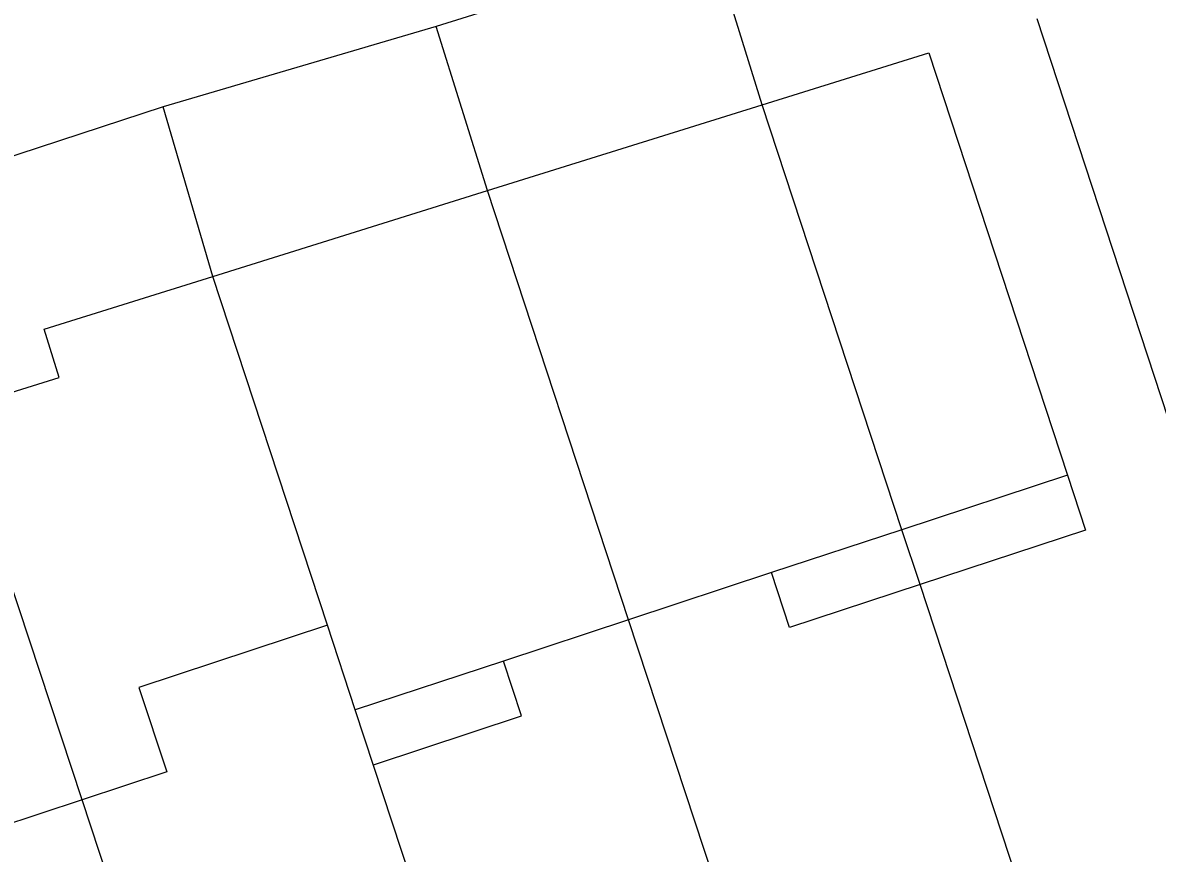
# Model space of a CAD drawing. Extents: x 122462 to 123306, y 485548 to 486417.
# Drawn here: x 122777.58 to 122803.07, y 486197.06 to 486215.71 of the extents above; entities that cross this region are included whole.
import ezdxf

# ---------------------------------------------------------------- set-up
doc = ezdxf.new("R2010")
doc.units = 0
for name, color, linetype in [('Level 1', 7, 'Continuous'), ('Level 19', 7, 'Continuous'), ('Level 4', 7, 'Continuous'), ('N-WE-AL-T25', 7, 'Continuous')]:
    doc.layers.add(name, color=color, linetype=linetype)

msp = doc.modelspace()

# ---------------------------------------------------------------- linework, layer by layer
at = {"layer": 'Level 1'}
for p, q in [((122793.043, 486217.554), (122786.871, 486215.627)), ((122803.468, 486206.346), (122800.365, 486215.793)), ((122786.871, 486215.627), (122780.735, 486213.823)), ((122780.735, 486213.823), (122774.385, 486211.733)), ((122788.022, 486211.94), (122794.194, 486213.867)), ((122781.851, 486210.013), (122788.022, 486211.94)), ((122801.05, 486205.55), (122797.33, 486204.324)), ((122797.33, 486204.324), (122794.403, 486203.36)), ((122794.403, 486203.36), (122791.192, 486202.302)), ((122785.054, 486200.279), (122784.428, 486202.179)), ((122791.192, 486202.302), (122788.379, 486201.375)), ((122788.379, 486201.375), (122785.054, 486200.279)), ((122778.917, 486198.257), (122776.293, 486197.393))]:
    msp.add_line(p, q, dxfattribs=at)
for points in [[(122794.194, 486213.867), (122797.935, 486215.035), (122801.05, 486205.55)], [(122776.018, 486207), (122778.405, 486207.745), (122778.066, 486208.831), (122781.851, 486210.013)], [(122784.428, 486202.179), (122780.19, 486200.783), (122780.817, 486198.883), (122778.917, 486198.257)]]:
    msp.add_lwpolyline(points, dxfattribs=at)
at = {"layer": 'Level 19'}
for p, q in [((122797.33, 486204.324), (122794.194, 486213.867)), ((122791.192, 486202.302), (122788.022, 486211.94)), ((122784.428, 486202.179), (122781.851, 486210.013)), ((122778.917, 486198.257), (122776.018, 486207))]:
    msp.add_line(p, q, dxfattribs=at)
at = {"layer": 'Level 4'}
for p, q in [((122794.194, 486213.867), (122793.043, 486217.554)), ((122788.022, 486211.94), (122786.871, 486215.627)), ((122781.851, 486210.013), (122780.735, 486213.823)), ((122797.737, 486203.09), (122797.33, 486204.324)), ((122800.777, 486193.863), (122797.737, 486203.09)), ((122794.639, 486191.841), (122791.192, 486202.302)), ((122788.501, 486189.818), (122785.054, 486200.279)), ((122782.363, 486187.796), (122778.917, 486198.257))]:
    msp.add_line(p, q, dxfattribs=at)
at = {"layer": 'N-WE-AL-T25'}
for points in [[(122801.05, 486205.55), (122801.455, 486204.315), (122797.737, 486203.09)], [(122797.737, 486203.09), (122794.808, 486202.125), (122794.403, 486203.36)], [(122785.461, 486199.045), (122788.786, 486200.141), (122788.379, 486201.375)]]:
    msp.add_lwpolyline(points, dxfattribs=at)

doc.saveas('drawing.dxf')
